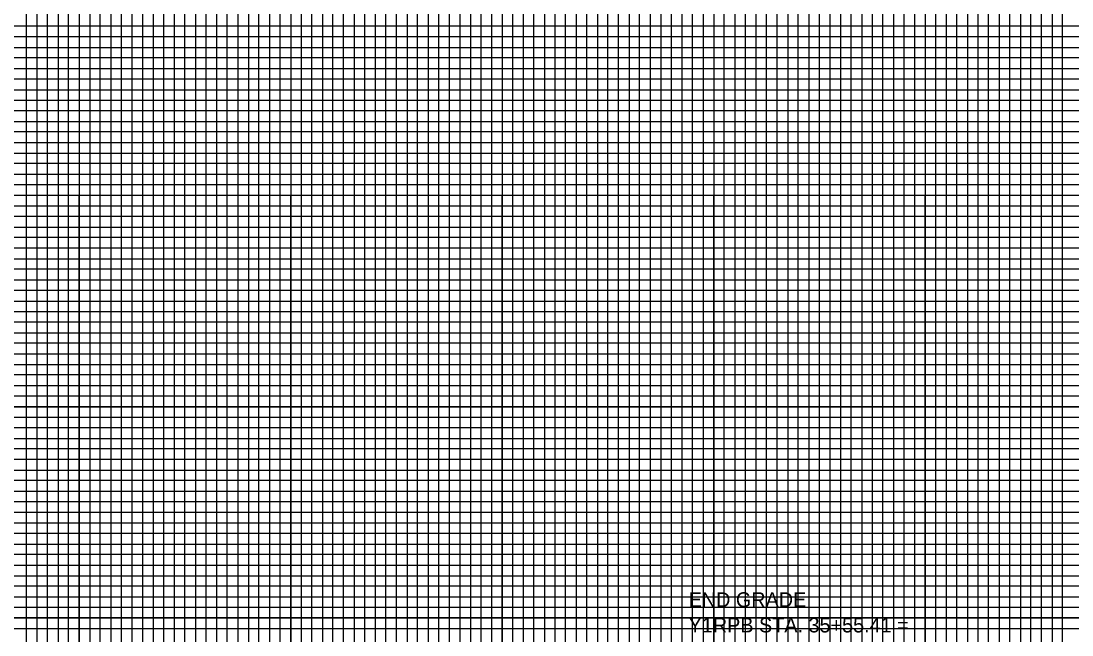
# Model space of a CAD drawing. Extents: x 2345490 to 2436403, y 465165 to 573888.
# Drawn here: x 2413967.8 to 2414464.7, y 549606.1 to 549896.7 of the extents above; entities that cross this region are included whole.
import ezdxf

# ---------------------------------------------------------------- set-up
doc = ezdxf.new("R2010")
doc.units = 0
for name, color, linetype in [('Old_Level_2', 7, 'Continuous'), ('Old_Level_41', 7, 'Continuous'), ('Old_Level_42', 7, 'Continuous'), ('Old_Level_43', 7, 'Continuous'), ('Old_Level_57', 7, 'Continuous')]:
    doc.layers.add(name, color=color, linetype=linetype)

msp = doc.modelspace()

# ---------------------------------------------------------------- linework, layer by layer
at = {"layer": 'Old_Level_41'}
for points in [[(2413970.325, 550289.1715), (2413970.325, 549264.1715), (2414020.325, 549264.1715), (2414020.325, 550289.1715)], [(2413995.325, 550289.1715), (2413995.325, 549264.1715), (2414045.325, 549264.1715), (2414045.325, 550289.1715)], [(2414070.325, 550289.1715), (2414070.325, 549264.1715), (2414120.325, 549264.1715), (2414120.325, 550289.1715)], [(2414095.325, 550289.1715), (2414095.325, 549264.1715), (2414145.325, 549264.1715), (2414145.325, 550289.1715)], [(2414170.325, 550289.1715), (2414170.325, 549264.1715), (2414220.325, 549264.1715), (2414220.325, 550289.1715)], [(2414195.325, 550289.1715), (2414195.325, 549264.1715), (2414245.325, 549264.1715), (2414245.325, 550289.1715)], [(2414270.325, 550289.1715), (2414270.325, 549264.1715), (2414320.325, 549264.1715), (2414320.325, 550289.1715)], [(2414295.325, 550289.1715), (2414295.325, 549264.1715), (2414345.325, 549264.1715), (2414345.325, 550289.1715)], [(2414370.325, 550289.1715), (2414370.325, 549264.1715), (2414420.325, 549264.1715), (2414420.325, 550289.1715)], [(2414395.325, 550289.1715), (2414395.325, 549264.1715), (2414445.325, 549264.1715), (2414445.325, 550289.1715)], [(2415145.325, 549889.1715), (2413645.325, 549889.1715), (2413645.325, 549839.1715), (2415145.325, 549839.1715)], [(2415145.325, 549789.1715), (2413645.325, 549789.1715), (2413645.325, 549739.1715), (2415145.325, 549739.1715)], [(2415145.325, 549689.1715), (2413645.325, 549689.1715), (2413645.325, 549639.1715), (2415145.325, 549639.1715)], [(2415145.325, 549614.1715), (2413645.325, 549614.1715), (2413645.325, 549664.1715), (2415145.325, 549664.1715)]]:
    msp.add_lwpolyline(points, dxfattribs=at)
at = {"layer": 'Old_Level_42'}
for points in [[(2415145.325, 549814.1715), (2413645.325, 549814.1715), (2413645.325, 549864.1715), (2415145.325, 549864.1715)], [(2415145.325, 549714.1715), (2413645.325, 549714.1715), (2413645.325, 549764.1715), (2415145.325, 549764.1715)]]:
    msp.add_lwpolyline(points, dxfattribs=at)
at = {"layer": 'Old_Level_43'}
for points in [[(2413975.325, 550289.1715), (2413975.325, 549264.1715), (2413980.325, 549264.1715), (2413980.325, 550289.1715)], [(2413985.325, 550289.1715), (2413985.325, 549264.1715), (2413990.325, 549264.1715), (2413990.325, 550289.1715)], [(2414000.325, 550289.1715), (2414000.325, 549264.1715), (2414005.325, 549264.1715), (2414005.325, 550289.1715)], [(2414010.325, 550289.1715), (2414010.325, 549264.1715), (2414015.325, 549264.1715), (2414015.325, 550289.1715)], [(2414025.325, 550289.1715), (2414025.325, 549264.1715), (2414040.325, 549264.1715), (2414040.325, 550289.1715)], [(2414030.325, 550289.1715), (2414030.325, 549264.1715), (2414035.325, 549264.1715), (2414035.325, 550289.1715)], [(2414030.325, 550288.5715), (2414030.325, 549264.1715), (2414035.325, 549264.1715), (2414035.325, 550288.5715)], [(2414050.325, 550289.1715), (2414050.325, 549264.1715), (2414055.325, 549264.1715), (2414055.325, 550289.1715)], [(2414060.325, 550289.1715), (2414060.325, 549264.1715), (2414065.325, 549264.1715), (2414065.325, 550289.1715)], [(2414075.325, 550289.1715), (2414075.325, 549264.1715), (2414080.325, 549264.1715), (2414080.325, 550289.1715)], [(2414085.325, 550289.1715), (2414085.325, 549264.1715), (2414090.325, 549264.1715), (2414090.325, 550289.1715)], [(2414100.325, 550289.1715), (2414100.325, 549264.1715), (2414105.325, 549264.1715), (2414105.325, 550289.1715)], [(2414110.325, 550289.1715), (2414110.325, 549264.1715), (2414115.325, 549264.1715), (2414115.325, 550289.1715)], [(2414125.325, 550289.1715), (2414125.325, 549264.1715), (2414130.325, 549264.1715), (2414130.325, 550289.1715)], [(2414135.325, 550289.1715), (2414135.325, 549264.1715), (2414140.325, 549264.1715), (2414140.325, 550289.1715)], [(2414150.325, 550289.1715), (2414150.325, 549264.1715), (2414155.325, 549264.1715), (2414155.325, 550289.1715)], [(2414160.325, 550289.1715), (2414160.325, 549264.1715), (2414165.325, 549264.1715), (2414165.325, 550289.1715)], [(2414175.325, 550289.1715), (2414175.325, 549264.1715)], [(2414180.325, 550289.1715), (2414180.325, 549264.1715), (2414185.325, 549264.1715), (2414185.325, 550289.1715), (2414190.325, 550289.1715), (2414190.325, 549264.1715), (2414200.325, 549264.1715), (2414200.325, 550289.1715), (2414205.325, 550289.1715), (2414205.325, 549264.1715), (2414210.325, 549264.1715), (2414210.325, 550289.1715), (2414215.325, 550289.1715), (2414215.325, 549264.1715)], [(2414225.325, 549264.1715), (2414225.325, 550289.1715)], [(2414230.325, 550289.1715), (2414230.325, 549264.1715), (2414235.325, 549264.1715), (2414235.325, 550289.1715)], [(2414240.325, 550289.1715), (2414240.325, 549264.1715), (2414250.325, 549264.1715), (2414250.325, 550289.1715)], [(2414255.325, 550289.1715), (2414255.325, 549264.1715), (2414255.325, 549264.1715), (2414260.325, 549264.1715), (2414260.325, 550289.1715)], [(2414265.325, 550289.1715), (2414265.325, 549264.1715), (2414275.325, 549264.1715), (2414275.325, 550289.1715)], [(2414280.325, 550289.1715), (2414280.325, 549264.1715), (2414285.325, 549264.1715), (2414285.325, 550289.1715)], [(2414290.325, 550289.1715), (2414290.325, 549264.1715), (2414300.325, 549264.1715), (2414300.325, 550289.1715)], [(2414305.325, 550289.1715), (2414305.325, 549264.1715), (2414310.325, 549264.1715), (2414310.325, 550289.1715)], [(2414315.325, 550289.1715), (2414315.325, 549264.1715), (2414325.325, 549264.1715), (2414325.325, 550289.1715)], [(2414330.325, 550289.1715), (2414330.325, 549264.1715), (2414335.325, 549264.1715), (2414335.325, 550289.1715)], [(2414340.325, 550289.1715), (2414340.325, 549264.1715), (2414350.325, 549264.1715), (2414350.325, 550289.1715)], [(2414355.325, 550289.1715), (2414355.325, 549264.1715), (2414360.325, 549264.1715), (2414360.325, 550289.1715)], [(2414365.325, 550289.1715), (2414365.325, 549264.1715), (2414375.325, 549264.1715), (2414375.325, 550289.1715)], [(2414380.325, 550289.1715), (2414380.325, 549264.1715), (2414385.325, 549264.1715), (2414385.325, 550289.1715)], [(2414390.325, 550289.1715), (2414390.325, 549264.1715), (2414400.325, 549264.1715), (2414400.325, 550289.1715)], [(2414405.325, 550289.1715), (2414405.325, 549264.1715)], [(2414405.325, 549264.1715), (2414410.325, 549264.1715), (2414410.325, 550288.5715), (2414415.325, 550288.5715), (2414415.325, 549264.1715), (2414425.325, 549264.1715), (2414425.325, 550289.1715), (2414430.325, 550289.1715), (2414430.325, 549264.1715), (2414435.325, 549264.1715), (2414435.325, 550289.1715), (2414440.325, 550289.1715), (2414440.325, 549264.1715), (2414450.325, 549264.1715), (2414450.325, 550289.1715), (2414455.325, 550289.1715), (2414455.325, 549264.1715), (2414460.325, 549264.1715), (2414460.325, 550289.1715), (2414465.325, 550289.1715)], [(2415095.325, 549894.1715), (2413695.325, 549894.1715), (2413695.325, 549884.1715), (2415095.325, 549884.1715)], [(2415095.325, 549879.1715), (2413695.325, 549879.1715), (2413695.325, 549874.1715), (2415095.325, 549874.1715)], [(2415095.325, 549869.1715), (2413695.325, 549869.1715), (2413695.325, 549859.1715), (2415095.325, 549859.1715)], [(2415095.325, 549854.1715), (2413695.325, 549854.1715), (2413695.325, 549849.1715), (2415095.325, 549849.1715)], [(2415095.325, 549844.1715), (2413695.325, 549844.1715), (2413695.325, 549834.1715), (2415095.325, 549834.1715)], [(2415095.325, 549829.1715), (2413695.325, 549829.1715), (2413695.325, 549824.1715), (2415095.325, 549824.1715)], [(2415095.325, 549819.1715), (2413695.325, 549819.1715), (2413695.325, 549809.1715), (2415095.325, 549809.1715)], [(2415095.325, 549804.1715), (2413695.325, 549804.1715), (2413695.325, 549799.1715), (2415095.325, 549799.1715)], [(2415095.325, 549794.1715), (2413695.325, 549794.1715), (2413695.325, 549784.1715), (2415095.325, 549784.1715)], [(2415095.325, 549779.1715), (2413695.325, 549779.1715), (2413695.325, 549774.1715), (2415095.325, 549774.1715)], [(2415095.325, 549769.1715), (2413695.325, 549769.1715)], [(2413695.325, 549759.1715), (2415095.325, 549759.1715)], [(2415095.325, 549754.1715), (2413695.325, 549754.1715), (2413695.325, 549749.1715), (2415095.325, 549749.1715)], [(2415095.325, 549744.1715), (2413695.325, 549744.1715), (2413695.325, 549734.1715), (2415095.325, 549734.1715)], [(2415095.325, 549729.1715), (2413695.325, 549729.1715), (2413695.325, 549724.1715), (2415095.325, 549724.1715)], [(2415095.325, 549719.1715), (2413695.325, 549719.1715), (2413695.325, 549709.1715), (2415095.325, 549709.1715)], [(2415095.325, 549704.1715), (2413695.325, 549704.1715), (2413695.325, 549699.1715), (2415095.325, 549699.1715)], [(2415095.325, 549694.1715), (2413695.325, 549694.1715), (2413695.325, 549684.1715), (2415095.325, 549684.1715)], [(2415095.325, 549679.1715), (2413695.325, 549679.1715), (2413695.325, 549674.1715), (2415095.325, 549674.1715)], [(2415095.325, 549669.1715), (2413695.325, 549669.1715), (2413695.325, 549659.1715), (2415095.325, 549659.1715)], [(2415095.325, 549654.1715), (2413695.325, 549654.1715), (2413695.325, 549649.1715), (2415095.325, 549649.1715)], [(2415095.325, 549644.1715), (2413695.325, 549644.1715), (2413695.325, 549634.1715), (2415095.325, 549634.1715)], [(2415095.325, 549629.1715), (2413695.325, 549629.1715), (2413695.325, 549624.1715), (2415095.325, 549624.1715)], [(2415095.325, 549619.1715), (2413695.325, 549619.1715), (2413695.325, 549609.1715), (2415095.325, 549609.1715)]]:
    msp.add_lwpolyline(points, dxfattribs=at)
at = {"layer": 'Old_Level_57'}
for p, q in [((2413995.32475, 549264.27175), (2413995.32475, 549814.27175)), ((2413995.32475, 549264.17175), (2413995.32475, 549814.17175)), ((2414095.32475, 549264.27175), (2414095.32475, 549814.27175)), ((2414095.32475, 549264.27175), (2414095.32475, 549814.27175)), ((2414095.32475, 549264.17175), (2414095.32475, 549814.17175)), ((2414195.32475, 549264.27175), (2414195.32475, 549814.27175)), ((2414195.32475, 549264.17175), (2414195.32475, 549814.17175)), ((2414295.32475, 549264.27175), (2414295.32475, 549814.27175)), ((2414295.32475, 549264.17175), (2414295.32475, 549814.17175)), ((2414395.32475, 549264.27175), (2414395.32475, 549814.27175)), ((2414395.32475, 549264.17175), (2414395.32475, 549814.17175)), ((2410845.32525, 549764.17175), (2414495.32475, 549764.17175)), ((2410845.32525, 549714.17175), (2414495.32475, 549714.17175)), ((2410845.32525, 549664.17175), (2414495.32475, 549664.17175)), ((2410845.32525, 549614.17175), (2414495.32475, 549614.17175))]:
    msp.add_line(p, q, dxfattribs=at)

# ---------------------------------------------------------------- texts
at = {"layer": 'Old_Level_2'}
for s, height, p in [('END GRADE', 7.000001, (2414283.45775, 549619.333)), ('Y1RPB STA. 35+55.41 =', 7.0000005, (2414283.45775, 549607.33275))]:
    msp.add_text(s, height=height, dxfattribs=at).set_placement(p)

doc.saveas('drawing.dxf')
